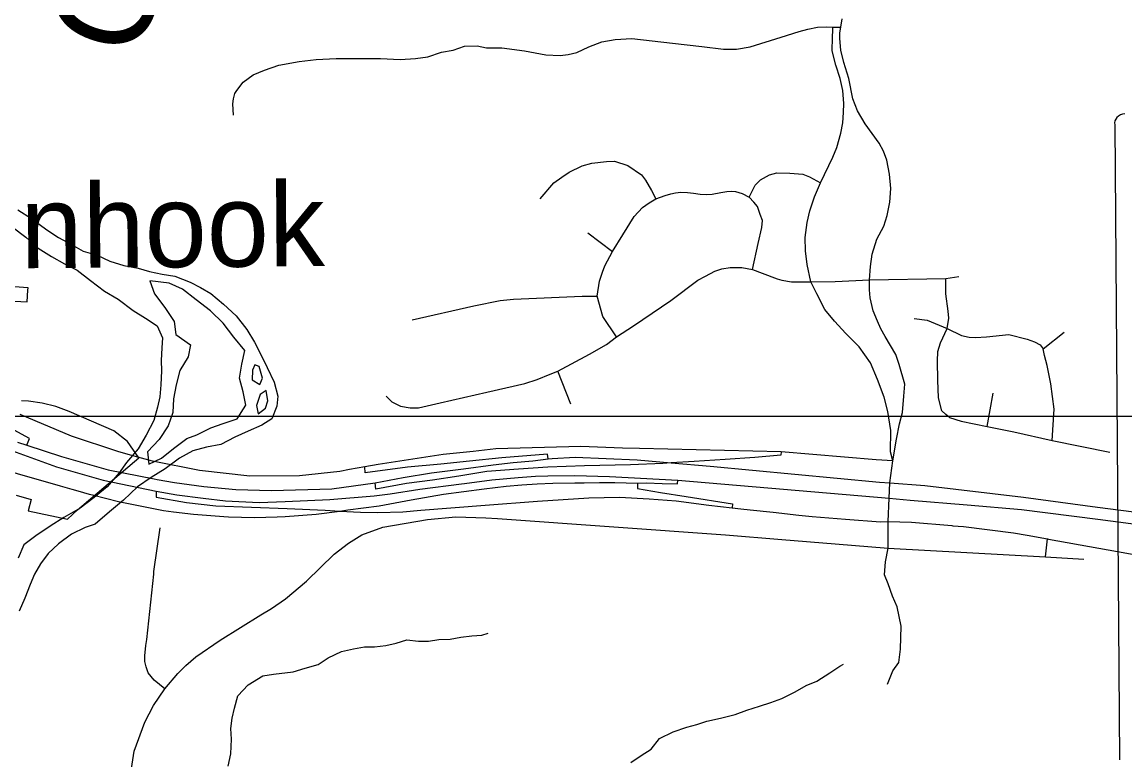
# Model space of a CAD drawing. Extents: x 114604 to 551442, y 316898 to 567001.
# Drawn here: x 235967 to 241473, y 428722 to 432404 of the extents above; entities that cross this region are included whole.
import ezdxf

# ---------------------------------------------------------------- set-up
doc = ezdxf.new("R2010")
doc.units = 0
for name, color, linetype in [('_CIVIL_CONSTRUCTION', 7, 'Continuous'), ('DV_X_County_Line', 7, 'Continuous'), ('GE_P_Alignment_100_Cardinal_Points', 7, 'Continuous'), ('GE_P_Alignment_100_Stations', 7, 'Continuous'), ('GE_P_Alignment_500_Bearings', 7, 'Continuous'), ('GE_P_Alignment_500_Cardinal_Points', 7, 'Continuous'), ('GE_P_Alignment_500_Curve_Data', 7, 'Continuous'), ('PM_P_Cells', 7, 'Continuous'), ('RD_P_GR_Rt', 7, 'Continuous')]:
    doc.layers.add(name, color=color, linetype=linetype)

msp = doc.modelspace()

# ---------------------------------------------------------------- linework, layer by layer
at = {"layer": '_CIVIL_CONSTRUCTION'}
for points in [[(235231.1, 430498), (235336.5, 430472), (235456, 430434.7), (235596.5, 430383.6), (235732.4, 430331.3), (235936.7, 430257.3), (236138.8, 430183.7), (236372.1, 430117), (236636.2, 430063.4)], [(235944.5, 430307.8), (235991.2, 430292.4)], [(235991.2, 430292.4), (236163.4, 430235.6), (236397.3, 430168.8), (236626.3, 430124.8)], [(236626.3, 430124.8), (236641.2, 430121.9), (236727.2, 430106.9), (236873.9, 430086.4), (237034.9, 430072), (237211.9, 430066.1), (237513.1, 430074), (237729.3, 430104.9), (237869.6, 430131.6), (238011.6, 430154.9), (238170.7, 430174.9), (238319.6, 430194.8), (238418.9, 430205.8), (238516.4, 430215.1), (238593.1, 430223.7), (238614, 430226.1), (238728.7, 430232), (239037.1, 430218.8), (239207, 430204.1), (239402.2, 430187.2), (240247.2, 430107.7), (240299.6, 430103.7), (240473.4, 430090.5), (240967, 430032.2), (241335.7, 429982.7), (241969.7, 429901.6)], [(236636.2, 430063.4), (236739.8, 430044.4), (236870.7, 430028), (236983.2, 430014.9), (237150, 430006.9), (237279.7, 430011.3), (237504.3, 430021), (237724.2, 430040), (237805.2, 430049.8), (237952.1, 430072.9), (238160.4, 430099.9), (238176.1, 430101.9)], [(238176.1, 430101.9), (238312, 430119.5), (238443.9, 430130.9), (238530.7, 430137.3), (238592.1, 430140.1), (238726.4, 430141), (238899, 430136.5), (239241.5, 430117.8)], [(239241.5, 430117.8), (240296, 430027.3), (240400.8, 430017.7), (240684.7, 429994.2), (240957, 429970.7), (241338.4, 429922.5), (241971.4, 429840.3), (242278.5, 429805.4), (242454.7, 429788.2), (242647, 429776.8), (242773.3, 429771.9), (242838.4, 429774.3)]]:
    msp.add_lwpolyline(points, dxfattribs=at)
at = {"layer": 'DV_X_County_Line'}
for points in [[(235945.5, 431466.2), (236013.7, 431424.3), (236089.9, 431366.3), (236148.1, 431328.4), (236214.2, 431294.5), (236272.4, 431260.6), (236342.5, 431240.7), (236404.7, 431210.8), (236474.8, 431188.9), (236547, 431175.1), (236603.1, 431159.2), (236667.2, 431145.3), (236729.3, 431135.5), (236805.5, 431105.6), (236857.6, 431079.7), (236909.8, 431049.7), (236972, 430995.8), (237036.2, 430937.8), (237088.4, 430869.8), (237126.7, 430805.8), (237160.8, 430741.7), (237191, 430679.6), (237225.2, 430607.5), (237243.4, 430537.4), (237239.5, 430487.3), (237213.7, 430423.1), (237163.7, 430392.9), (237095.6, 430362.6), (237029.6, 430332.4), (236959.6, 430296.1), (236887.5, 430281.9), (236819.5, 430263.7), (236753.5, 430227.4), (236681.5, 430175.1), (236611.5, 430130.8), (236543.5, 430084.5), (236473.6, 430018.2), (236403.6, 429959.9), (236331.6, 429897.5), (236281.6, 429881.3), (236213.6, 429849.1), (236149.6, 429800.8), (236097.6, 429752.5), (236059.7, 429700.3), (236029.8, 429648.1)], [(235917.6, 431381.9), (235985.8, 431330), (236048, 431276), (236114.2, 431234.1), (236178.4, 431198.2), (236242.6, 431166.3), (236308.8, 431114.3), (236379, 431060.4), (236447.2, 431020.5), (236521.4, 430964.5), (236583.6, 430926.6), (236641.8, 430888.7), (236667.9, 430828.6), (236664.1, 430778.5), (236662.2, 430714.3), (236662.3, 430664.2), (236660.5, 430594), (236654.6, 430533.9), (236642.7, 430481.7), (236624.9, 430415.5), (236587, 430343.2), (236547.1, 430275), (236489.1, 430206.7), (236451.2, 430154.4), (236391.3, 430084.1), (236327.3, 430031.8), (236257.3, 429977.5), (236175.3, 429931.2), (236107.3, 429888.9), (236035.3, 429840.6), (235975.4, 429794.3), (235947.5, 429728.1)], [(236605.2, 431113.1), (236627.4, 431047), (236679.6, 430979), (236725.8, 430908.9), (236734, 430844.8), (236808.2, 430792.9), (236796.3, 430732.7), (236754.5, 430664.4), (236736.6, 430594.2), (236722.7, 430524), (236718.9, 430455.8), (236697, 430389.6), (236651.1, 430321.4), (236593.2, 430259.1), (236599.3, 430196.9), (236663.3, 430227.2), (236723.3, 430275.4), (236789.3, 430325.7), (236839.3, 430343.9), (236909.3, 430378.2), (236971.4, 430400.4), (237040.4, 430424.3)], [(237040.4, 430424.3), (237083.3, 430492.9), (237071.1, 430559), (237053, 430627.1), (237064.8, 430697.3), (237078.7, 430765.5), (237024.4, 430831.5), (236970.2, 430901.6), (236908, 430963.5), (236835.7, 431017.5), (236767.5, 431071.4), (236701.4, 431101.3), (236605.2, 431113.1)], [(237128.9, 430693.5), (237117, 430667.4), (237115.1, 430619.3), (237153.2, 430595.3)], [(237153.2, 430595.3), (237167.1, 430627.4), (237151, 430685.5), (237128.9, 430693.5)], [(237185.3, 430565.3), (237155.3, 430545.2), (237137.4, 430491.1), (237145.5, 430449)], [(237145.5, 430449), (237181.5, 430477.1), (237193.4, 430513.2), (237185.3, 430565.3)], [(236029.8, 429648.1), (236007.9, 429597.9), (235980, 429529.7), (235952.1, 429463.5)]]:
    msp.add_lwpolyline(points, dxfattribs=at)
at = {"layer": 'GE_P_Alignment_100_Cardinal_Points'}
for p, q in [((238791.9, 431351.6), (238915.3, 431259.7)), ((241065.6, 430772.5), (241169.3, 430855.7)), ((238706.6, 430497), (238641.1, 430662.2)), ((240785.6, 430384.9), (240815.7, 430552.4)), ((241076.6, 429735.5), (241085.7, 429824.5))]:
    msp.add_line(p, q, dxfattribs=at)
for points in [[(240054.6, 432377.7), (240061.4, 432420.4)], [(237022.3, 431938.9), (237019.5, 431995.2), (237021.7, 432020.4), (237029.9, 432046.8), (237039.4, 432062.4), (237070.3, 432104.6), (237120.3, 432139.8), (237176.5, 432164.1), (237249.4, 432188.6), (237349.7, 432207.1), (237435.5, 432217.9), (237535.9, 432221.6), (237633.4, 432222.3), (237755.7, 432221.7), (237854.7, 432216.6), (237930.4, 432221.5), (237992.9, 432230.7), (238061.1, 432254.5), (238119.3, 432263.7), (238175.9, 432284.5), (238238.9, 432285.2), (238285.5, 432276.2), (238363, 432275.2), (238474.7, 432260.5), (238581.9, 432241.1), (238653.2, 432237), (238693.5, 432241.9), (238736.8, 432251.6), (238797.1, 432279.9), (238862, 432305.2), (238928.6, 432316.5), (239010.7, 432321.8), (239213.6, 432297.9), (239360.6, 432281.5), (239468.7, 432268.2), (239533.5, 432268.7), (239601.6, 432280.5), (239756.9, 432329.4), (239846.5, 432357.3), (239889.6, 432369), (239938.3, 432378.5), (239982, 432379.6), (240015.2, 432378.7), (240054.6, 432377.7)], [(240314.6, 430214.5), (240302.8, 430259.4), (240303.5, 430365.2), (240289.3, 430460.2), (240270.6, 430532.6), (240238.3, 430620), (240202.9, 430702.8), (240146.4, 430782.5), (240079.5, 430850), (240023.1, 430910.6), (239974.5, 430969.5), (239935.1, 431046.9), (239904.1, 431107.6), (239886.1, 431193.4), (239877.8, 431261.9), (239877.3, 431328.7), (239886.3, 431404.3), (239899.8, 431461.6), (239923.6, 431531.2), (239952.6, 431600.9), (240014.2, 431729.8), (240034.6, 431778.5), (240054.1, 431850.3), (240063.9, 431901), (240068.7, 431953.3), (240070.1, 431997), (240063.9, 432061.7), (240051, 432121.9), (240029.8, 432189.7), (240011.9, 432261.1), (240012.4, 432326.5), (240015.2, 432365.6), (240015.2, 432378.7)], [(240197.4, 431117.1), (240202.6, 431184.2), (240211.3, 431245.1), (240235.1, 431319.9), (240269.6, 431385.6), (240286, 431439), (240299.2, 431506), (240304.8, 431573), (240298.2, 431644.5), (240284, 431714.4), (240268.4, 431760), (240245.3, 431799.4), (240176.1, 431896.3), (240137.6, 431961.4), (240114.3, 432020.5), (240095.1, 432122.2), (240070.4, 432201.6), (240055.2, 432264.5), (240049.2, 432321.8), (240049.5, 432350.8), (240054.6, 432377.7)], [(238553.7, 431521.1), (238622.4, 431601.4), (238662.1, 431629.4), (238698.3, 431655.6), (238762.8, 431686.8), (238810.9, 431699.3), (238885.1, 431707.9), (238925.2, 431710.2), (238991.7, 431688.7), (239059.6, 431640.9), (239079.7, 431614.2), (239108.7, 431563.3), (239131.3, 431521.2)], [(239597, 431530.9), (239626.6, 431589.3), (239654.2, 431617.3), (239698.4, 431640.9), (239735, 431651.2), (239799.4, 431649.4), (239864.9, 431645.5), (239898.3, 431632.4), (239952.6, 431600.9)], [(238935, 430832.7), (238866.7, 430935.4), (238837.9, 431036.2), (238849.5, 431110.8), (238864.7, 431155.9), (238876.7, 431187.2), (238915.3, 431259.7), (238966.4, 431342), (239022.3, 431433.1), (239064.8, 431479.3), (239097.8, 431502), (239131.3, 431521.2), (239178, 431538.6), (239205.3, 431546.1), (239229.2, 431551.7), (239255.5, 431554.3), (239288.6, 431552.6), (239319.9, 431549.4), (239353.1, 431545.3), (239383.3, 431544), (239413, 431545.2), (239454.9, 431553.3), (239486.1, 431558.9), (239507.6, 431560.5), (239529.5, 431558.7), (239546.1, 431554), (239562.2, 431548.7), (239597, 431530.9)], [(239613, 431168.9), (239642.6, 431299.1), (239660.9, 431379.2), (239663.3, 431413.1), (239651.9, 431443.3), (239638.6, 431483.9), (239621.1, 431504.6), (239597, 431530.9)], [(239379, 431135.9), (239425.6, 431160.6), (239460.2, 431172.1), (239501.7, 431178.4), (239559.9, 431178.9), (239613, 431168.9), (239661.7, 431151), (239736.6, 431122.3), (239760, 431115.1), (239808.7, 431107.8), (239904.1, 431107.6), (240027.1, 431109.7), (240197.4, 431117.1), (240579.2, 431124.8), (240643.8, 431133.7)], [(237784.5, 430536.6), (237812.7, 430508.8), (237857, 430486.5), (237904.4, 430478.2), (237946.4, 430479.6), (238053.8, 430504.1), (238287.9, 430557.4), (238477, 430599.7), (238538.2, 430619.5), (238603.6, 430646.8), (238641.1, 430662.2), (238799.3, 430745.8), (238884.9, 430794.3), (238935, 430832.7), (239019.3, 430888.6), (239205.3, 431014), (239340.9, 431115.7), (239379, 431135.9)], [(240314.6, 430214.5), (240332.9, 430321.6), (240348.4, 430399.4), (240362.7, 430455.2), (240369.4, 430537.3), (240373.4, 430597.4), (240346.1, 430695.3), (240329.1, 430745.2), (240276.6, 430835.5), (240254.1, 430872.4), (240237.1, 430911.1), (240216.4, 430962.8), (240201.1, 431027.5), (240197.1, 431068.2), (240197.4, 431117.1)], [(240596.8, 430431.1), (240578.9, 430445.7), (240559.7, 430463.6), (240542.2, 430528.1), (240538.4, 430617), (240536.7, 430712.3), (240538.4, 430760), (240553, 430802.5), (240585, 430874.3), (240593.4, 430926.7), (240591, 430961.7), (240578.7, 431048.5), (240579.2, 431124.8)], [(237914.1, 430917.3), (238221.7, 430987.3), (238354.6, 431014.1), (238420.1, 431021), (238763.4, 431035.6), (238837.9, 431036.2)], [(240420.8, 430924.4), (240486.5, 430916.5), (240585, 430874.3)], [(240585, 430874.3), (240657.5, 430840.4), (240694.7, 430831.1), (240727.5, 430829.2), (240782.5, 430833.9), (240893.6, 430845.3), (240984.8, 430822.1), (241021.1, 430808.3), (241049.4, 430792.5), (241065.6, 430772.5)], [(241110.6, 430315.2), (241120.5, 430471.7), (241103.3, 430598.1), (241084.4, 430690.3), (241071.9, 430740.4), (241065.6, 430772.5)], [(240596.8, 430431.1), (240656, 430411.5), (240785.6, 430384.9), (240917.7, 430359.3), (241110.6, 430315.2), (241397.5, 430257.8)], [(240290.8, 429912.1), (240296, 430027.3), (240299.6, 430103.7), (240314.6, 430214.5)], [(236680, 429076.1), (236626.7, 429119.7), (236596.7, 429155.8), (236585.8, 429186.6), (236580.2, 429212.8), (236580.6, 429241.9), (236585.6, 429292.5), (236589.5, 429322.1), (236624.1, 429648.6), (236625.6, 429662.8), (236656.3, 429880.2)], [(240287.9, 429099.2), (240315, 429166), (240344.4, 429208.7), (240352.4, 429274.5), (240355.8, 429389), (240336, 429486.5), (240312.3, 429539.3), (240290.6, 429600.7), (240273.3, 429645.1), (240277.1, 429710.9), (240291.5, 429778.9)], [(240291.5, 429778.9), (241076.6, 429735.5), (241268.5, 429723.4)]]:
    msp.add_lwpolyline(points, dxfattribs=at)
at = {"layer": 'GE_P_Alignment_100_Stations'}
for points in [[(235929.7, 431011.1), (235993, 431007.3), (235996.4, 431066.3), (235997.1, 431077.3), (235929.2, 431081.9)], [(235936.7, 430042.6), (236011.7, 430020.9), (235998.1, 429965.5), (236194.2, 429922.4), (236243.3, 429969.2), (236549.6, 430228.8), (236493.6, 430310.7), (236425.5, 430364.1), (236201.6, 430460.5), (236135.9, 430485.1), (236068, 430502.1), (235998.5, 430511.5), (235964.2, 430513)]]:
    msp.add_lwpolyline(points, dxfattribs=at)
at = {"layer": 'GE_P_Alignment_500_Bearings'}
for p, q in [((240291.5, 429778.9), (240290.8, 429912.1)), ((240026.2, 429800.3), (240291.5, 429778.9))]:
    msp.add_line(p, q, dxfattribs=at)
msp.add_lwpolyline([(184305.2, 516815.5), (260150, 516815.5), (260150, 430435.7), (184305.2, 430435.7)], close=True, dxfattribs=at)
for points in [[(237159.4, 429445.6), (237211.7, 429478.1), (237281.5, 429525.6), (237386.2, 429614.6), (237525.7, 429748.5), (237596.7, 429803.7), (237663, 429844.6), (237767.5, 429883.4), (237991.5, 429922.2), (238132.9, 429934.3), (238282.8, 429930.1)], [(238282.8, 429930.1), (238341.1, 429927.3), (239478.6, 429844.9), (239760.8, 429821.7), (240026.2, 429800.3)], [(240290.8, 429912.1), (240408.2, 429908.6), (240608.4, 429891.2), (240613.7, 429890.7)], [(240613.7, 429890.7), (240666.4, 429886.1), (240916.8, 429854.9), (240985.4, 429842.6)], [(240985.4, 429842.6), (241085.7, 429824.5), (241091, 429823.6)], [(241091, 429823.6), (241594.3, 429733), (241621.2, 429728.1)], [(236491.7, 428426.1), (236490.9, 428456.9), (236494.8, 428559.2), (236526.8, 428765.3), (236580.6, 428909.4), (236623.4, 428993), (236680, 429076.1), (236744.8, 429153.3), (236784.4, 429193.4), (236835.2, 429236.6), (236955.3, 429318.6), (237159.4, 429445.6)]]:
    msp.add_lwpolyline(points, dxfattribs=at)
at = {"layer": 'GE_P_Alignment_500_Cardinal_Points'}
for points in [[(235991.2, 430292.4), (236003.8, 430325.8), (235873, 430398.1), (235821, 430422.1), (235712.9, 430478.5)], [(237677.8, 430184.2), (237600.9, 430170.3), (237553.7, 430161.7), (237351.2, 430138.8), (237103.9, 430137), (236852.7, 430165.6), (236617.7, 430212.8), (236509.1, 430243.3), (236445, 430261.3), (236213.2, 430336.7), (235957.1, 430446.3)], [(235308.3, 430337.8), (235585.1, 430258.3), (235680.1, 430230), (235941.8, 430151.9), (236156.5, 430088.8), (236215, 430072.6), (236245.1, 430064.4), (236302.6, 430048.5), (236317.8, 430044.7)], [(239756.1, 430259.4), (239049.6, 430276), (238964.2, 430277.9), (238756.5, 430285), (238332.7, 430273.4), (238219.2, 430261.4), (238069.5, 430245.8), (237744.4, 430196.3), (237677.8, 430184.2)], [(239756.1, 430259.4), (239754.5, 430243), (239625.3, 430230.8), (239477, 430221.2), (239322.6, 430211.7), (239207, 430204.1), (239166, 430201.5), (239004.6, 430193.7), (238775.1, 430189.4), (238591.2, 430183.3), (238444.8, 430173.4), (238287.3, 430160.3), (238147, 430137), (238015.3, 430117.2), (237886.9, 430100.9), (237733, 430072.4), (237729.3, 430104.9)], [(240314.6, 430214.5), (240230.3, 430219.4), (239756.1, 430259.4)], [(238593.1, 430223.7), (238589.8, 430248.1), (238362.2, 430229.4), (238201.3, 430212.8), (238057.5, 430198), (237891.5, 430183.1), (237680.6, 430155.1), (237677.8, 430184.2)], [(236317.8, 430044.7), (236449.2, 430011.3), (236673.7, 429967), (236722.4, 429960.6), (236823.5, 429947.4), (236974.1, 429935.7), (236998, 429935), (237127.1, 429931.3), (237240.7, 429934.8), (237280.1, 429936), (237435.8, 429948), (237552.9, 429963.8), (237592.7, 429969.1), (237749.6, 429990.2), (237909.5, 430019.8), (238070.3, 430047.6), (238274.2, 430074.2), (238384.6, 430088.6), (238462, 430094.3), (238539.4, 430098.8), (238616.4, 430102.1), (238727.4, 430104.1), (238772.6, 430105), (238849.5, 430105.8), (238927, 430106), (239039.5, 430102.9), (239084.6, 430104.1), (239162.1, 430101.9), (239239.9, 430099.1), (239241.5, 430117.8)], [(239039.5, 430102.9), (239039.2, 430075.9), (239153.7, 430057), (239283, 430035.7), (239513.7, 429999.6), (239512.7, 429980)], [(236636.2, 430063.4), (236635.6, 430033.2), (236788.7, 430006.6), (236933.6, 429990.2), (237290.1, 429977), (237479.6, 429967.6), (237552.9, 429963.8), (237656.9, 429958.3), (237743.2, 429956.8), (237867.3, 429960.2), (237957.8, 429967.4), (238279, 429993), (238539.7, 430013.8), (238797.1, 430029.8), (238949.6, 430032.7), (239097, 430025.2), (239231.8, 430014), (239395.6, 429992.7), (239512.7, 429980)], [(239512.7, 429980), (239556.1, 429975.3), (239602.3, 429970.3), (239716.6, 429957.8), (239844.8, 429943.9)], [(239844.8, 429943.9), (239911.6, 429936.6), (240078.2, 429923.7), (240252.6, 429909.3), (240290.8, 429912.1)]]:
    msp.add_lwpolyline(points, dxfattribs=at)
at = {"layer": 'GE_P_Alignment_500_Curve_Data'}
msp.add_line((241422.2, 431891.6), (241445.2, 428721.7), dxfattribs=at)
msp.add_ellipse((241481.9, 431898.8), major_axis=(60.5, 0.4), ratio=0.8, start_param=1.712693, end_param=3.28349, dxfattribs=at)
at = {"layer": 'PM_P_Cells'}
for points in [[(236995.7, 428691.3), (237009.8, 428751.5), (237011.9, 428825.6), (237010, 428877.8), (237016.1, 428929.9), (237028.2, 428980), (237044.3, 429042.1), (237096.5, 429096.2), (237168.6, 429142.1), (237222.6, 429150), (237320.7, 429161.9), (237380.8, 429179.8), (237444.9, 429197.7), (237495, 429231.7), (237561, 429263.6), (237621.1, 429275.5), (237677.2, 429285.4), (237727.2, 429285.3), (237783.2, 429293.2), (237835.3, 429305.1), (237887.3, 429321.1), (237945.4, 429314.9), (237995.4, 429314.8), (238047.4, 429322.7), (238103.5, 429324.6), (238157.5, 429334.5), (238211.6, 429340.4), (238261.6, 429344.3), (238293.7, 429354.3)], [(239006.9, 428709.1), (239057, 428743.1), (239107.1, 428775.1), (239149.2, 428829.2), (239217.3, 428861.1), (239285.4, 428885), (239335.4, 428898.9), (239385.5, 428914.9), (239453.6, 428930.8), (239527.6, 428948.7), (239585.7, 428970.6), (239647.8, 428990.5), (239705.9, 429008.4), (239759.9, 429028.4), (239826, 429062.3), (239882.1, 429092.3), (239934.2, 429114.2), (240000.3, 429156.2), (240050.4, 429190.2), (240068.4, 429200.2)]]:
    msp.add_lwpolyline(points, dxfattribs=at)

# ---------------------------------------------------------------- texts
at = {"layer": '_CIVIL_CONSTRUCTION'}
msp.add_text('Pinhook', height=417.02, rotation=0.4148, dxfattribs=at).set_placement((235464.1, 431171.7))
at = {"layer": 'RD_P_GR_Rt'}
msp.add_text('Creek', height=500.01, rotation=70.4162, dxfattribs=at).set_placement((236534.6, 432200.7))

doc.saveas('drawing.dxf')
